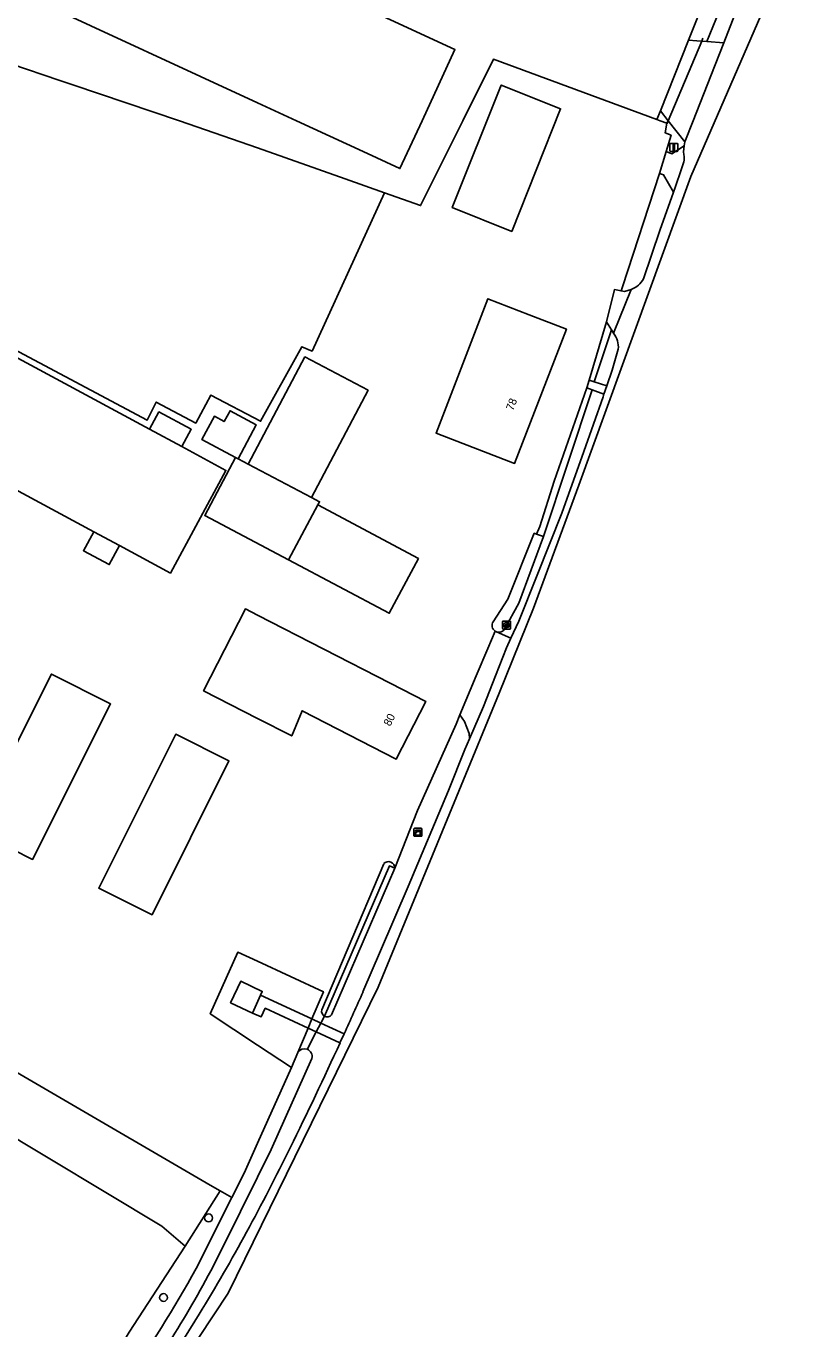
# Model space of a CAD drawing. Extents: x 159626 to 160723, y 388173 to 389416.
# Drawn here: x 160471.1 to 160567.9, y 388849 to 389011.8 of the extents above; entities that cross this region are included whole.
import ezdxf

# ---------------------------------------------------------------- set-up
doc = ezdxf.new("R2010")
doc.units = 0
for name, color, linetype in [('IMGEO_Berm_groen', 7, 'Continuous'), ('IMGEO_Boom', 7, 'Continuous'), ('IMGEO_Bouwland', 7, 'Continuous'), ('IMGEO_Duiker', 7, 'Continuous'), ('IMGEO_Erf', 7, 'Continuous'), ('IMGEO_Grasland_agrarisch', 7, 'Continuous'), ('IMGEO_Grasland_overig', 7, 'Continuous'), ('IMGEO_Groenvoorziening', 7, 'Continuous'), ('IMGEO_Haag', 7, 'Continuous'), ('IMGEO_Hek', 7, 'Continuous'), ('IMGEO_Kast', 7, 'Continuous'), ('IMGEO_Lichtmast', 7, 'Continuous'), ('IMGEO_Pand', 7, 'Continuous'), ('IMGEO_Pand_nummerreeks', 7, 'Continuous'), ('IMGEO_Rijbaan_lokaal_gesloten', 7, 'Continuous'), ('IMGEO_Rijbaan_lokaal_open', 7, 'Continuous'), ('IMGEO_Rioolput', 7, 'Continuous'), ('IMGEO_Voetpad_open', 7, 'Continuous'), ('IMGEO_Waterloop', 7, 'Continuous')]:
    doc.layers.add(name, color=color, linetype=linetype)

msp = doc.modelspace()

# ---------------------------------------------------------------- linework, layer by layer
at = {"layer": 'IMGEO_Berm_groen'}
for points in [[(160560.05, 389019.07), (160559.95, 389019.1), (160556.19, 389009.89), (160558.31, 389009.71), (160561.27, 389017.39)], [(160552.03, 388991.09), (160550.78, 388993.23), (160550.25, 388993.41), (160545.63, 388979.22), (160545.47, 388978.74), (160545.89, 388978.66), (160546.73, 388978.92)], [(160548.26, 388980.25), (160550.29, 388986.28), (160552.03, 388991.09)], [(160544.53, 388973.44), (160544.28, 388973.85), (160542.11, 388967.37), (160543.67, 388966.88), (160544.33, 388968.84)], [(160544.33, 388968.84), (160545.11, 388971.45)], [(160540.81, 388958.67), (160543.2, 388965.48), (160543.31, 388965.82), (160541.85, 388966.36), (160535.76, 388948.03), (160532.69, 388939.71), (160530.89, 388936.47)], [(160529.89, 388936.13), (160531.68, 388935.35), (160532.66, 388937.48), (160534.99, 388943.2), (160538.04, 388950.98), (160540.81, 388958.67)], [(160523.89, 388916.29), (160525.93, 388921.41), (160526.52, 388922.78), (160526.45, 388923.44), (160525.89, 388924.91), (160525.32, 388925.76), (160524.83, 388924.6), (160520.01, 388913.81), (160517.16, 388906.59), (160509.27, 388888.26)], [(160513.19, 388891.13), (160515.37, 388896.26), (160518.83, 388904.33), (160523.89, 388916.29)], [(160508.38, 388888.09), (160507.93, 388887.24), (160510.83, 388885.9)], [(160510.32, 388884.78), (160507.35, 388886.15), (160506.2, 388883.96)], [(160506.8, 388882.83), (160501.7, 388871.43), (160500, 388867.99), (160495.76, 388859.4)], [(160485.34, 388839.23), (160487.19, 388842.04), (160489.6, 388845.85), (160492.73, 388850.88)]]:
    msp.add_lwpolyline(points, dxfattribs=at)
msp.add_lwpolyline([(160553.36, 388996.85), (160553.42, 388997.34), (160551.35, 388999.98), (160551.2, 388999.68), (160550.96, 388998.49), (160551.71, 388998.19), (160551.08, 388996.14), (160551.82, 388995.84)], close=True, dxfattribs=at)
for centre, radius, start, end in [((160545.83, 388981.5), 2.73, 289.2657, 332.9469), ((160542.17, 388971.67), 2.95, 355.7154, 36.8514), ((160530.19, 388936.9), 0.819, 248.5712, 328.9499), ((159988.5, 389124.54), 574.27, 335.44608, 336.01825), ((160508.72, 388888.7), 0.701, 240.1085, 321.3544), ((160006.86, 389116.13), 554.08, 333.819, 335.3205), ((160505.88, 388883.07), 0.952, 345.7174, 70.0585), ((160280.54, 388980.32), 248.55, 328.6155, 334.0778), ((160380.68, 388916.34), 128.39, 323.7526, 333.6728)]:
    msp.add_arc(centre, radius, start, end, dxfattribs=at)
at = {"layer": 'IMGEO_Boom'}
for centre in [(160493.89, 388862.9), (160488.26, 388852.95)]:
    msp.add_circle(centre, 0.489, dxfattribs=at)
at = {"layer": 'IMGEO_Bouwland'}
msp.add_lwpolyline([(160447.25, 388793.93), (160451.1, 388791.41), (160458.09, 388804.82), (160465.22, 388816.91), (160473.75, 388831.76), (160483.97, 388848.61), (160490.98, 388859.35), (160488.05, 388861.88), (160466.79, 388874.6), (160461.06, 388877.29), (160458.44, 388878.15), (160457.43, 388878.22), (160456.51, 388878.16), (160455.61, 388877.93), (160454.89, 388877.44), (160453.77, 388876.17), (160452.99, 388874.97), (160451.09, 388870.33), (160447.08, 388862.2), (160437.98, 388844.08), (160422.81, 388815.37), (160419.67, 388809.45), (160420.24, 388802.57)], dxfattribs=at)
at = {"layer": 'IMGEO_Duiker'}
msp.add_lwpolyline([(160551.24, 388999.66), (160551.35, 388999.98), (160555.54, 389009.94), (160555.68, 389010.3)], dxfattribs=at)
at = {"layer": 'IMGEO_Erf'}
for points in [[(160513.2, 388996.15), (160504.87, 389000), (160500, 389002.25), (160472.03, 389015.19), (160478.91, 389030.06), (160500, 389020.3), (160524.69, 389008.89), (160520.58, 389000), (160517.81, 388994.02)], [(160524.36, 388989.14), (160530.47, 389004.46), (160537.9, 389001.5), (160531.79, 388986.17)], [(160489.13, 388943.47), (160482.76, 388946.9), (160481.48, 388944.53), (160478.25, 388946.26), (160479.53, 388948.64), (160441.93, 388968.92), (160448.85, 388981.76), (160486.52, 388961.45), (160487.69, 388963.62), (160491.73, 388961.45), (160490.56, 388959.27), (160496.05, 388956.31)], [(160522.33, 388960.96), (160528.79, 388977.75), (160533.95, 388975.76), (160538.62, 388973.97), (160532.15, 388957.17)], [(160493.42, 388950.66), (160497.26, 388957.93), (160493.05, 388960.15), (160494.62, 388963.06), (160495.83, 388962.41), (160496.57, 388963.76), (160499.86, 388961.99), (160497.58, 388957.76), (160498.85, 388957.09), (160505.93, 388970.49), (160513.83, 388966.31), (160506.76, 388952.91), (160507.76, 388952.39), (160507.54, 388951.98), (160520.12, 388945.29), (160516.48, 388938.45), (160503.9, 388945.14)], [(160500, 388938.23), (160516.6, 388929.72), (160521.05, 388927.44), (160517.36, 388920.24), (160505.58, 388926.28), (160504.29, 388923.12), (160500, 388925.32), (160493.26, 388928.77), (160498.5, 388938.99)], [(160481.65, 388927.13), (160471.88, 388907.7), (160464.48, 388911.43), (160474.24, 388930.85)], [(160496.43, 388920.01), (160486.82, 388900.78), (160480.17, 388904.1), (160489.78, 388923.33)]]:
    msp.add_lwpolyline(points, close=True, dxfattribs=at)
for points in [[(160450.76, 389013.35), (160475.3, 389005.03), (160476.92, 389004.48), (160490.27, 389000), (160500, 388996.59), (160510.95, 388992.73), (160515.87, 388991), (160520.4, 388989.4), (160525.69, 389000), (160529.51, 389007.67), (160549.94, 389000.14), (160550.37, 389001.24), (160553.88, 389010.07), (160557.85, 389020.01)], [(160534.61, 388948.44), (160534.88, 388948.34), (160535.29, 388949.3), (160537.1, 388954.96), (160541.17, 388966.62), (160541.46, 388967.58), (160543.64, 388974.85), (160544.63, 388978.9), (160545.47, 388978.74), (160545.63, 388979.22), (160550.25, 388993.41), (160551.08, 388996.14), (160551.71, 388998.19), (160550.96, 388998.49), (160551.2, 388999.68), (160550.33, 389000), (160549.94, 389000.14), (160529.51, 389007.67), (160525.69, 389000), (160520.4, 388989.4), (160515.87, 388991), (160506.83, 388971.22), (160505.57, 388971.76), (160500.39, 388962.44), (160494.19, 388965.71), (160492.29, 388962.22), (160487.35, 388964.84), (160486.2, 388962.56), (160448.36, 388982.68)], [(160529.47, 388937.4), (160531.31, 388940.21), (160534.61, 388948.44)], [(160517.16, 388906.59), (160520.01, 388913.81), (160524.83, 388924.6), (160525.32, 388925.76), (160527.36, 388930.63), (160528.81, 388934.04), (160529.73, 388936.22)], [(160508.05, 388888.9), (160515.78, 388907.16)], [(160453.98, 388890.34), (160494.09, 388867.01), (160495.33, 388866.28), (160496.79, 388865.44), (160498.32, 388868.47), (160500, 388872.23), (160504.24, 388881.69), (160500, 388884.49), (160494.09, 388888.4), (160497.54, 388896.1), (160500, 388894.96), (160508.25, 388891.15), (160506.81, 388887.76), (160507.93, 388887.24), (160508.38, 388888.09)]]:
    msp.add_lwpolyline(points, dxfattribs=at)
for centre, radius, start, end in [((160530.18, 388936.94), 0.848, 147.1926, 237.8856), ((160516.37, 388906.63), 0.795, 357.0729, 137.4753), ((160508.73, 388888.7), 0.704, 163.6365, 240.0641)]:
    msp.add_arc(centre, radius, start, end, dxfattribs=at)
at = {"layer": 'IMGEO_Grasland_agrarisch'}
msp.add_lwpolyline([(160448.36, 388982.68), (160486.2, 388962.56), (160487.35, 388964.84), (160492.29, 388962.22), (160494.19, 388965.71), (160500.39, 388962.44), (160505.57, 388971.76), (160506.83, 388971.22), (160515.87, 388991), (160510.95, 388992.73), (160500, 388996.59), (160490.27, 389000), (160476.92, 389004.48), (160475.3, 389005.03), (160450.76, 389013.35)], dxfattribs=at)
at = {"layer": 'IMGEO_Grasland_overig'}
for points in [[(160437.98, 388844.08), (160447.08, 388862.2), (160451.09, 388870.33), (160452.99, 388874.97), (160453.77, 388876.17), (160454.89, 388877.44), (160455.61, 388877.93), (160456.51, 388878.16), (160457.43, 388878.22), (160458.44, 388878.15), (160461.06, 388877.29), (160466.79, 388874.6), (160488.05, 388861.88), (160490.98, 388859.35), (160495.33, 388866.28), (160494.09, 388867.01), (160453.98, 388890.34), (160437.24, 388857.88), (160418.74, 388824.39)], [(160492.32, 388856.58), (160496.79, 388865.44), (160495.33, 388866.28), (160490.98, 388859.35), (160483.97, 388848.61), (160473.75, 388831.76), (160465.22, 388816.91), (160458.09, 388804.82), (160451.1, 388791.41), (160453.68, 388789.73), (160458.13, 388798.91)]]:
    msp.add_lwpolyline(points, dxfattribs=at)
msp.add_arc((160367.64, 388924.82), 142.14, 324.4216, 331.305, dxfattribs=at)
at = {"layer": 'IMGEO_Groenvoorziening'}
for points in [[(160551.35, 388999.98), (160550.37, 389001.24), (160549.94, 389000.14), (160550.33, 389000), (160551.2, 388999.68)], [(160544.28, 388973.85), (160543.64, 388974.85), (160541.46, 388967.58), (160542.11, 388967.37)], [(160541.85, 388966.36), (160541.17, 388966.62), (160537.1, 388954.96), (160535.29, 388949.3), (160534.88, 388948.34), (160535.76, 388948.03)], [(160500.97, 388889.1), (160500.47, 388888.03), (160499.37, 388888.5), (160496.65, 388889.78), (160497.91, 388892.48), (160500.6, 388891.21), (160500.39, 388890.73), (160506.81, 388887.76), (160508.25, 388891.15), (160500, 388894.96), (160497.54, 388896.1), (160494.09, 388888.4), (160500, 388884.49), (160504.24, 388881.69), (160505.07, 388883.57), (160506.33, 388886.62)]]:
    msp.add_lwpolyline(points, close=True, dxfattribs=at)
for points in [[(160507.35, 388886.15), (160506.33, 388886.62), (160505.07, 388883.57)], [(160506.2, 388883.96), (160507.35, 388886.15)]]:
    msp.add_lwpolyline(points, dxfattribs=at)
msp.add_arc((160505.88, 388883.07), 0.953, 70.141, 148.475, dxfattribs=at)
at = {"layer": 'IMGEO_Haag'}
for points in [[(160544.28, 388973.85), (160543.64, 388974.85), (160541.46, 388967.58), (160542.11, 388967.37)], [(160541.17, 388966.62), (160537.1, 388954.96), (160535.29, 388949.3), (160534.88, 388948.34), (160535.76, 388948.03), (160541.85, 388966.36)]]:
    msp.add_lwpolyline(points, close=True, dxfattribs=at)
at = {"layer": 'IMGEO_Hek'}
for points in [[(160550.96, 388998.49), (160551.71, 388998.19), (160551.08, 388996.14), (160550.25, 388993.41), (160545.63, 388979.22)], [(160504.24, 388881.69), (160500, 388884.49), (160494.09, 388888.4), (160497.54, 388896.1), (160500, 388894.96), (160508.25, 388891.15)]]:
    msp.add_lwpolyline(points, dxfattribs=at)
at = {"layer": 'IMGEO_Kast'}
for p, q in [((160519.57, 388910.66), (160519.57, 388911.5)), ((160519.57, 388911.5), (160519.57, 388910.66)), ((160519.64, 388911.58), (160520.48, 388911.58)), ((160520.48, 388911.58), (160519.64, 388911.58)), ((160520.56, 388911.51), (160520.56, 388910.67)), ((160520.56, 388910.67), (160520.56, 388911.51)), ((160520.49, 388910.58), (160519.65, 388910.58)), ((160519.65, 388910.58), (160520.49, 388910.58))]:
    msp.add_line(p, q, dxfattribs=at)
for points in [[(160519.76, 388911.37), (160520.36, 388911.37), (160520.36, 388911.29), (160519.76, 388911.29), (160519.76, 388911.37)], [(160519.76, 388911.2), (160520.36, 388911.2), (160520.36, 388910.71), (160519.76, 388910.71), (160519.76, 388911.2)]]:
    msp.add_lwpolyline(points, dxfattribs=at)
msp.add_circle((160519.84, 388911.05), 0.0377, dxfattribs=at)
for centre, start, end in [((160519.64, 388911.5), 92.4484, 184.2845), ((160519.64, 388911.5), 92.4484, 184.2845), ((160520.49, 388911.5), 2.4484, 94.2845), ((160520.49, 388911.5), 2.4484, 94.2845), ((160519.64, 388910.66), 182.4484, 274.2845), ((160519.64, 388910.66), 182.4484, 274.2845), ((160520.49, 388910.66), 272.4484, 4.2845), ((160520.49, 388910.66), 272.4484, 4.2845)]:
    msp.add_arc(centre, 0.0779, start, end, dxfattribs=at)
at = {"layer": 'IMGEO_Lichtmast'}
for p, q in [((160551.56, 388996.26), (160551.56, 388997.06)), ((160551.56, 388997.06), (160551.56, 388996.26)), ((160551.66, 388997.16), (160552.45, 388997.16)), ((160552.45, 388997.16), (160551.66, 388997.16)), ((160552.45, 388996.16), (160551.66, 388996.16)), ((160551.66, 388996.16), (160552.45, 388996.16)), ((160552.55, 388997.06), (160552.55, 388996.26)), ((160552.55, 388996.26), (160552.55, 388997.06))]:
    msp.add_line(p, q, dxfattribs=at)
msp.add_lwpolyline([(160551.98, 388997.03), (160552.13, 388997.03), (160552.13, 388996.28), (160551.98, 388996.28), (160551.98, 388997.03)], dxfattribs=at)
for centre, start, end in [((160551.66, 388997.06), 90, 180), ((160551.66, 388997.06), 90, 180), ((160551.66, 388996.26), 180, 270), ((160551.66, 388996.26), 180, 270), ((160552.45, 388997.06), 0, 90), ((160552.45, 388997.06), 360, 90), ((160552.45, 388996.26), 270, 0), ((160552.45, 388996.26), 270, 0)]:
    msp.add_arc(centre, 0.1, start, end, dxfattribs=at)
at = {"layer": 'IMGEO_Pand'}
for points in [[(160500, 389020.3), (160478.91, 389030.06), (160472.03, 389015.19), (160500, 389002.25), (160504.87, 389000), (160513.2, 388996.15), (160517.81, 388994.02), (160520.58, 389000), (160524.69, 389008.89)], [(160531.79, 388986.17), (160537.9, 389001.5), (160530.47, 389004.46), (160524.36, 388989.14)], [(160448.85, 388981.76), (160441.93, 388968.92), (160479.53, 388948.64), (160482.76, 388946.9), (160489.13, 388943.47), (160496.05, 388956.31), (160490.56, 388959.27), (160486.52, 388961.45)], [(160538.62, 388973.97), (160533.95, 388975.76), (160528.79, 388977.75), (160522.33, 388960.96), (160532.15, 388957.17)], [(160498.85, 388957.09), (160506.76, 388952.91), (160513.83, 388966.31), (160505.93, 388970.49)], [(160486.52, 388961.45), (160490.56, 388959.27), (160491.73, 388961.45), (160487.69, 388963.62)], [(160497.26, 388957.93), (160497.58, 388957.76), (160499.86, 388961.99), (160496.57, 388963.76), (160495.83, 388962.41), (160494.62, 388963.06), (160493.05, 388960.15)], [(160498.85, 388957.09), (160497.58, 388957.76), (160497.26, 388957.93), (160493.42, 388950.66), (160503.9, 388945.14), (160507.54, 388951.98), (160507.76, 388952.39), (160506.76, 388952.91)], [(160516.48, 388938.45), (160520.12, 388945.29), (160507.54, 388951.98), (160503.9, 388945.14)], [(160482.76, 388946.9), (160479.53, 388948.64), (160478.25, 388946.26), (160481.48, 388944.53)], [(160516.6, 388929.72), (160500, 388938.23), (160498.5, 388938.99), (160493.26, 388928.77), (160500, 388925.32), (160504.29, 388923.12), (160505.58, 388926.28), (160517.36, 388920.24), (160521.05, 388927.44)], [(160471.88, 388907.7), (160481.65, 388927.13), (160474.24, 388930.85), (160464.48, 388911.43)], [(160486.82, 388900.78), (160496.43, 388920.01), (160489.78, 388923.33), (160480.17, 388904.1)], [(160499.37, 388888.5), (160500.39, 388890.73), (160500.6, 388891.21), (160497.91, 388892.48), (160496.65, 388889.78)]]:
    msp.add_lwpolyline(points, close=True, dxfattribs=at)
at = {"layer": 'IMGEO_Rijbaan_lokaal_gesloten'}
for points in [[(160472.61, 388817.67), (160496.32, 388853.51), (160515.08, 388891.72), (160530.22, 388928.46), (160534.52, 388939.09), (160540.17, 388954.47), (160554.16, 388993.04), (160567.95, 389024.7)], [(160561.27, 389017.39), (160558.31, 389009.71), (160556.69, 389005.6), (160554.47, 389000), (160553.42, 388997.34), (160553.36, 388996.85), (160553.26, 388996.09), (160553.3, 388995.77)], [(160553.29, 388994.84), (160553.03, 388993.98), (160552.23, 388991.65), (160552.03, 388991.09), (160550.29, 388986.28), (160548.26, 388980.25)], [(160546.73, 388978.92), (160544.53, 388973.44)], [(160545.11, 388971.45), (160544.33, 388968.84), (160543.67, 388966.88), (160543.31, 388965.82), (160543.2, 388965.48), (160540.81, 388958.67), (160538.04, 388950.98), (160534.99, 388943.2), (160532.66, 388937.48), (160531.68, 388935.35), (160531.13, 388934.15), (160529.75, 388930.63), (160528.26, 388926.79), (160526.52, 388922.78), (160525.93, 388921.41), (160523.89, 388916.29), (160518.83, 388904.33), (160515.37, 388896.26), (160513.19, 388891.13)], [(160510.83, 388885.9), (160510.32, 388884.78)], [(160492.73, 388850.88), (160489.6, 388845.85), (160487.19, 388842.04), (160485.34, 388839.23), (160480.17, 388831.54)]]:
    msp.add_lwpolyline(points, dxfattribs=at)
for centre, radius, start, end in [((160550.72, 388995.32), 2.62, 349.4527, 9.8032), ((160545.83, 388981.5), 2.73, 289.2657, 332.9469), ((160542.17, 388971.67), 2.95, 355.7154, 36.8514), ((159988.5, 389124.54), 574.27, 335.44608, 336.01825), ((160006.86, 389116.13), 554.08, 333.819, 335.3205), ((160280.54, 388980.32), 248.55, 328.6155, 334.0778)]:
    msp.add_arc(centre, radius, start, end, dxfattribs=at)
at = {"layer": 'IMGEO_Rijbaan_lokaal_open'}
for points in [[(160556.69, 389005.6), (160558.31, 389009.71), (160556.19, 389009.89), (160555.54, 389009.94), (160554.95, 389009.99), (160553.88, 389010.07), (160550.37, 389001.24), (160551.35, 388999.98), (160553.42, 388997.34), (160554.47, 389000)], [(160546.73, 388978.92), (160545.89, 388978.66), (160545.47, 388978.74), (160544.63, 388978.9), (160543.64, 388974.85), (160544.28, 388973.85), (160544.53, 388973.44)]]:
    msp.add_lwpolyline(points, close=True, dxfattribs=at)
msp.add_lwpolyline([(160553.3, 388995.77), (160553.26, 388996.09), (160553.36, 388996.85), (160551.82, 388995.84), (160551.08, 388996.14), (160550.25, 388993.41), (160550.78, 388993.23), (160552.03, 388991.09), (160552.23, 388991.65), (160553.03, 388993.98), (160553.29, 388994.84)], dxfattribs=at)
msp.add_arc((160550.72, 388995.32), 2.62, 349.4527, 9.8032, dxfattribs=at)
at = {"layer": 'IMGEO_Rioolput'}
for p, q in [((160530.65, 388936.54), (160530.65, 388937.39)), ((160530.72, 388937.47), (160531.57, 388937.47)), ((160531.65, 388937.39), (160531.65, 388936.54)), ((160531.57, 388936.47), (160530.72, 388936.47)), ((160530.9, 388936.96), (160530.9, 388936.97)), ((160531.34, 388936.92), (160530.94, 388936.92)), ((160530.95, 388937.01), (160531.34, 388937.01)), ((160531.13, 388937.25), (160531.16, 388937.25)), ((160531.16, 388936.69), (160531.13, 388936.69)), ((160531.39, 388936.97), (160531.39, 388936.96))]:
    msp.add_line(p, q, dxfattribs=at)
for points in [[(160530.65, 388936.54), (160530.65, 388937.39)], [(160530.72, 388937.47), (160531.57, 388937.47)], [(160531.65, 388937.39), (160531.65, 388936.54)], [(160531.57, 388936.47), (160530.72, 388936.47)]]:
    msp.add_lwpolyline(points, dxfattribs=at)
for centre, radius, start, end in [((160530.72, 388937.39), 0.0765, 91.552, 178.448), ((160530.72, 388937.39), 0.0765, 91.552, 178.448), ((160531.57, 388937.39), 0.0765, 1.552, 88.448), ((160531.57, 388937.39), 0.0765, 1.552, 88.448), ((160530.72, 388936.54), 0.0765, 181.552, 268.448), ((160530.72, 388936.54), 0.0765, 181.552, 268.448), ((160530.94, 388936.97), 0.0403, 85.8775, 175.7526), ((160530.94, 388936.96), 0.0366, 178.938, 274.7102), ((160531.35, 388936.97), 0.0386, 1.7309, 96.639), ((160531.35, 388936.97), 0.043, 264.8664, 352.4533), ((160531.57, 388936.54), 0.0765, 271.552, 358.448), ((160531.57, 388936.54), 0.0765, 271.552, 358.448)]:
    msp.add_arc(centre, radius, start, end, dxfattribs=at)
for centre, major_axis, ratio, start_param, end_param in [((160531.13, 388936.97), (-0.387, 0.002), 0.722429, 4.712389, 7.853982), ((160531.16, 388936.97), (-0.39, 0.002), 0.717154, 1.570796, 4.712389)]:
    msp.add_ellipse(centre, major_axis=major_axis, ratio=ratio, start_param=start_param, end_param=end_param, dxfattribs=at)
at = {"layer": 'IMGEO_Voetpad_open'}
for points in [[(160543.67, 388966.88), (160542.11, 388967.37), (160541.46, 388967.58), (160541.17, 388966.62), (160541.85, 388966.36), (160543.31, 388965.82)], [(160531.68, 388935.35), (160529.89, 388936.13), (160529.73, 388936.22), (160528.81, 388934.04), (160527.36, 388930.63), (160525.32, 388925.76), (160525.89, 388924.91), (160526.45, 388923.44), (160526.52, 388922.78), (160528.26, 388926.79), (160529.75, 388930.63), (160531.13, 388934.15)], [(160506.81, 388887.76), (160500.39, 388890.73), (160499.37, 388888.5), (160500.47, 388888.03), (160500.97, 388889.1), (160506.33, 388886.62)], [(160507.93, 388887.24), (160506.81, 388887.76), (160506.33, 388886.62), (160507.35, 388886.15)], [(160507.93, 388887.24), (160507.35, 388886.15), (160510.32, 388884.78), (160510.83, 388885.9)]]:
    msp.add_lwpolyline(points, close=True, dxfattribs=at)
at = {"layer": 'IMGEO_Waterloop'}
msp.add_lwpolyline([(160559.95, 389019.1), (160559.07, 389019.48), (160558.52, 389019.72), (160557.85, 389020.01), (160553.88, 389010.07), (160554.95, 389009.99), (160555.54, 389009.94), (160556.19, 389009.89)], close=True, dxfattribs=at)
for points in [[(160535.76, 388948.03), (160534.88, 388948.34), (160534.61, 388948.44), (160531.31, 388940.21), (160529.47, 388937.4)], [(160530.89, 388936.47), (160532.69, 388939.71), (160535.76, 388948.03)], [(160529.73, 388936.22), (160529.89, 388936.13)], [(160515.78, 388907.16), (160508.05, 388888.9)], [(160509.27, 388888.26), (160517.16, 388906.59), (160516.49, 388906.88), (160508.38, 388888.09)], [(160508.38, 388888.09), (160516.49, 388906.88), (160517.16, 388906.59)], [(160505.07, 388883.57), (160504.24, 388881.69), (160500, 388872.23), (160498.32, 388868.47), (160496.79, 388865.44), (160492.32, 388856.58)], [(160501.7, 388871.43), (160506.8, 388882.83)], [(160495.76, 388859.4), (160500, 388867.99), (160501.7, 388871.43)]]:
    msp.add_lwpolyline(points, dxfattribs=at)
for centre, radius, start, end in [((160530.18, 388936.94), 0.848, 147.1926, 237.8856), ((160530.19, 388936.9), 0.819, 248.5712, 328.9499), ((160516.37, 388906.63), 0.795, 357.0729, 137.4753), ((160508.73, 388888.7), 0.704, 163.6365, 240.0641), ((160508.72, 388888.7), 0.701, 240.1085, 321.3544), ((160505.88, 388883.07), 0.953, 70.141, 148.475), ((160505.88, 388883.07), 0.952, 345.7174, 70.0585), ((160380.68, 388916.34), 128.39, 323.7526, 333.6728), ((160367.64, 388924.82), 142.14, 324.4216, 331.305)]:
    msp.add_arc(centre, radius, start, end, dxfattribs=at)

# ---------------------------------------------------------------- texts
at = {"layer": 'IMGEO_Pand_nummerreeks'}
for s, rotation, p in [('78', 68.9497, (160531.96, 388963.69)), ('80', 62.8647, (160516.59, 388924.26))]:
    msp.add_text(s, height=1, rotation=rotation, dxfattribs=at).set_placement(p)

doc.saveas('drawing.dxf')
